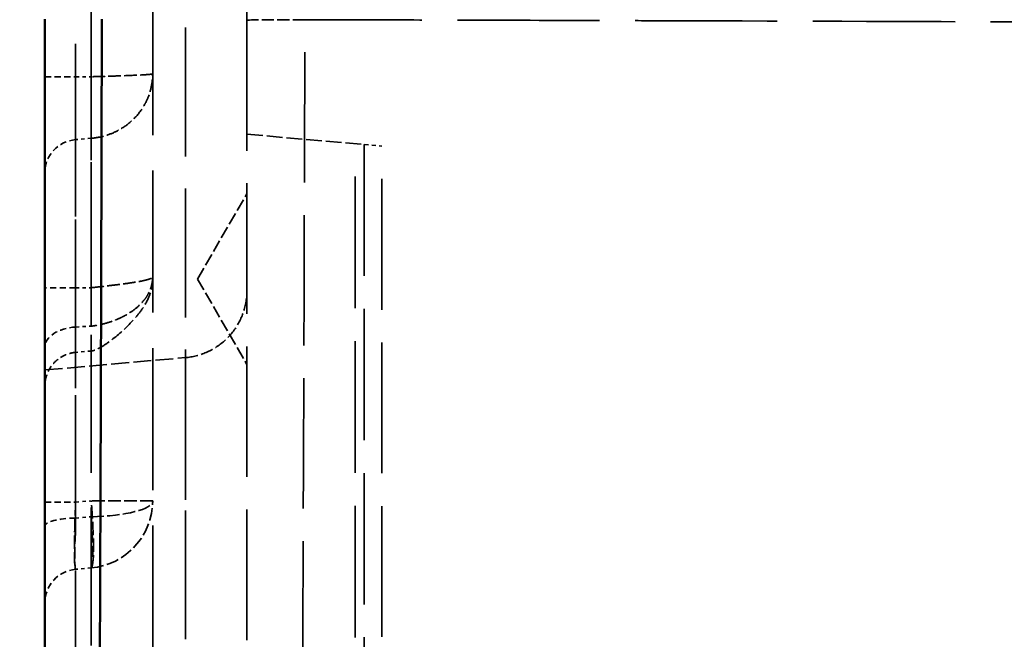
# Model space of a CAD drawing. Header units: millimetres. Extents: x 3367 to 6255, y 2001 to 4216.
# Tile 619 of 656: x 5366 to 5395, y 3896 to 3914. Entities that reach past the tile are written whole.
import ezdxf

# ---------------------------------------------------------------- set-up
doc = ezdxf.new("R2010")
doc.units = ezdxf.units.MM
doc.linetypes.add('DASHED', pattern=[0.2067, 0.1654, -0.0413])
for name, color, linetype, lineweight in [('AM_5', 3, 'Continuous', 25), ('Sichtbare Kanten(DIN)', 7, 'Continuous', 50), ('Sichtbare tangentiale Kanten(DIN)', 7, 'Continuous', 50), ('Verdeckte Kanten(DIN)', 7, 'DASHED', 35), ('Verdeckte tangentiale Kanten(DIN)', 7, 'DASHED', 35)]:
    doc.layers.add(name, color=color, linetype=linetype, lineweight=lineweight)
doc.styles.get("Standard").update_dxf_attribs({"font": 'ISOCP.SHX'})
doc.dimstyles.new('Standard$0', dxfattribs={"dimtxt": 0.18, "dimasz": 0.18, "dimexe": 0.18, "dimexo": 0.0625, "dimgap": 0.09, "dimtad": 0, "dimtih": 1, "dimtoh": 1, "dimdec": 4, "dimzin": 0, "dimdsep": 46, "dimtxsty": 'STANDARD', "dimcen": 0.09, "dimadec": 0, "dimazin": 0, "dimtfac": 1, "dimtdec": 4, "dimtofl": 0, "dimtmove": 0, "dimatfit": 3, "dimfxl": 1, "dimtolj": 1, "dimtzin": 0, "dimarcsym": 0})

# ---------------------------------------------------------------- blocks, each defined once
blk = doc.blocks.new('*D18')
at = {"layer": 'AM_5', "color": 0, "lineweight": -2, "transparency": 16777216}
for p, q in [((5366.55, 4095.878), (5343.015, 4095.878)), ((5343.195, 4094.078), (5343.195, 3447.6)), ((5343.195, 2774.028), (5343.195, 3420.506)), ((5366.55, 2772.228), (5343.015, 2772.228))]:
    blk.add_line(p, q, dxfattribs=at)
at = {"layer": 'AM_5', "color": 0, "transparency": 16777216}
for points in [[(5342.895, 4094.078), (5343.495, 4094.078), (5343.195, 4095.878)], [(5342.895, 2774.028), (5343.495, 2774.028), (5343.195, 2772.228)]]:
    blk.add_solid(points, dxfattribs=at)
at = {"layer": 'Defpoints', "color": 0, "transparency": 16777216}
for p in [(5366.612, 4095.878), (5343.195, 2772.228), (5366.612, 2772.228)]:
    blk.add_point(p, dxfattribs=at)
at = {"layer": 'AM_5', "color": 0, "transparency": 16777216, "insert": (5343.195, 3434.053), "char_height": 10, "attachment_point": 5, "rotation": 90}
blk.add_mtext('\\A1;132,5', dxfattribs=at)

msp = doc.modelspace()

# ---------------------------------------------------------------- linework, layer by layer
at = {"layer": 'Sichtbare Kanten(DIN)'}
msp.add_open_spline([(5366.61241, 3822.65187), (5366.61241, 3824.56115), (5366.61241, 3826.47042), (5366.61241, 3828.3797), (5366.61241, 3830.28897), (5366.61241, 3832.19824), (5366.61241, 3834.10751), (5366.61241, 3837.92606), (5366.61241, 3841.74459), (5366.61241, 3845.56313), (5366.61241, 3849.38166), (5366.61241, 3853.20019), (5366.61241, 3857.01873), (5366.61241, 3860.83725), (5366.61241, 3864.65578), (5366.61241, 3868.47431), (5366.61241, 3872.29284), (5366.61241, 3876.11137), (5366.61241, 3879.92989), (5366.61241, 3881.94853), (5366.61241, 3883.96718), (5366.61241, 3885.98582), (5366.61241, 3887.7857), (5366.61241, 3889.58559), (5366.61241, 3891.38548), (5366.61241, 3895.20401), (5366.61241, 3899.02254), (5366.61241, 3902.84107), (5366.61241, 3904.75034), (5366.61241, 3906.65961), (5366.61241, 3908.56888), (5366.61241, 3910.47815), (5366.61241, 3912.38744), (5366.61241, 3914.2967)], degree=3, knots=[0, 0, 0, 0, 5.72785417, 5.72785417, 5.72785417, 11.45571174, 11.45571174, 11.45571174, 22.91142418, 22.91142418, 22.91142418, 34.3670982, 34.3670982, 34.3670982, 45.82271463, 45.82271463, 45.82271463, 57.27832534, 57.27832534, 57.27832534, 63.33428533, 63.33428533, 63.33428533, 68.73398423, 68.73398423, 68.73398423, 80.18966934, 80.18966934, 80.18966934, 85.91749772, 85.91749772, 85.91749772, 91.64530574, 91.64530574, 91.64530574, 91.64530574], dxfattribs=at)
at = {"layer": 'Sichtbare tangentiale Kanten(DIN)'}
msp.add_open_spline([(5368.30196, 3914.29995), (5368.28468, 3904.86529), (5368.20657, 3884.87584), (5368.03013, 3854.32731), (5367.96246, 3833.21081), (5367.96246, 3822.65187)], degree=3, knots=[0.00000005, 0.00000005, 0.00000005, 0.00000005, 28.31102041, 59.97816308, 91.64530574, 91.64530574, 91.64530574, 91.64530574], dxfattribs=at)
at = {"layer": 'Verdeckte Kanten(DIN)', "ltscale": 25.506298}
msp.add_line((5369.81241, 2924.95889), (5369.81241, 4018.93043), dxfattribs=at)
at = {"layer": 'Verdeckte Kanten(DIN)', "ltscale": 2.841749}
msp.add_line((5372.61241, 3910.87794), (5376.09331, 3910.57341), dxfattribs=at)
at = {"layer": 'Verdeckte Kanten(DIN)', "ltscale": 0.739662}
msp.add_line((5376.09331, 3910.57341), (5376.61241, 3910.52799), dxfattribs=at)
at = {"layer": 'Verdeckte Kanten(DIN)', "ltscale": 23.512424}
msp.add_line((5376.61241, 3886.2279), (5376.61241, 3910.52799), dxfattribs=at)
at = {"layer": 'Verdeckte Kanten(DIN)', "ltscale": 2.237517}
for q in [(5372.61241, 3909.12145), (5372.61241, 3904.03446)]:
    msp.add_line((5371.14392, 3906.57796), q, dxfattribs=at)
at = {"layer": 'Verdeckte Kanten(DIN)', "ltscale": 0.352833}
msp.add_line((5367.98672, 3904.43998), (5367.52524, 3904.3996), dxfattribs=at)
at = {"layer": 'Verdeckte Kanten(DIN)', "ltscale": 3.192367}
msp.add_line((5366.61241, 3903.87798), (5370.78672, 3904.24318), dxfattribs=at)
at = {"layer": 'Verdeckte Kanten(DIN)', "ltscale": 0.354163}
msp.add_line((5367.98672, 3897.99822), (5367.52525, 3897.95785), dxfattribs=at)
at = {"layer": 'Verdeckte Kanten(DIN)', "ltscale": 2.260439}
msp.add_arc((5367.81241, 3899.99061), 2, 275, 0, dxfattribs=at)
at = {"layer": 'Verdeckte Kanten(DIN)', "ltscale": 1.13017}
msp.add_arc((5367.61241, 3896.96165), 1, 95, 180, dxfattribs=at)
at = {"layer": 'Verdeckte Kanten(DIN)', "ltscale": 6.893357}
msp.add_open_spline([(5372.61241, 3923.3139), (5372.61241, 3922.55996), (5372.61241, 3921.80596), (5372.61241, 3921.05199), (5372.61241, 3920.298), (5372.61241, 3919.54405), (5372.61241, 3918.79008), (5372.61241, 3918.0361), (5372.61241, 3917.28212), (5372.61241, 3916.52817), (5372.61241, 3915.77419), (5372.61241, 3915.02025), (5372.61241, 3914.26624)], degree=3, knots=[91.7494388, 91.7494388, 91.7494388, 91.7494388, 94.01133789, 94.01133789, 94.01133789, 96.27329835, 96.27329835, 96.27329835, 98.53531386, 98.53531386, 98.53531386, 100.79739949, 100.79739949, 100.79739949, 100.79739949], dxfattribs=at)
at = {"layer": 'Verdeckte Kanten(DIN)', "ltscale": 23.440966}
msp.add_open_spline([(5372.61241, 3914.26624), (5372.61241, 3912.2475), (5372.61241, 3910.2287), (5372.61241, 3908.20997), (5372.61241, 3906.19121), (5372.61241, 3904.17252), (5372.61241, 3902.15386), (5372.61241, 3900.13517), (5372.61241, 3898.1165), (5372.61241, 3896.09791), (5372.61241, 3894.07929), (5372.61241, 3892.06074), (5372.61241, 3890.04209)], degree=3, knots=[0.00003209, 0.00003209, 0.00003209, 0.00003209, 6.0564654, 6.0564654, 6.0564654, 12.11300565, 12.11300565, 12.11300565, 18.1696384, 18.1696384, 18.1696384, 24.22634898, 24.22634898, 24.22634898, 24.22634898], dxfattribs=at)
at = {"layer": 'Verdeckte Kanten(DIN)', "ltscale": 2.319889}
msp.add_open_spline([(5369.81241, 3906.64698), (5369.81241, 3906.55859), (5369.80731, 3906.46906), (5369.77682, 3906.26886), (5369.74518, 3906.15698), (5369.64458, 3905.91291), (5369.5657, 3905.77966), (5369.39945, 3905.54617), (5369.31222, 3905.44128), (5369.02896, 3905.13149), (5368.81735, 3904.93851), (5368.49917, 3904.69756), (5368.40702, 3904.63299), (5368.26103, 3904.54526), (5368.21007, 3904.51724), (5368.10313, 3904.46846), (5368.04615, 3904.4451), (5367.98672, 3904.4399)], degree=3, knots=[0, 0, 0, 0, 0.026517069, 0.026517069, 0.061747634, 0.061747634, 0.106882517, 0.106882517, 0.148072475, 0.148072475, 0.234830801, 0.234830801, 0.268563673, 0.268563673, 0.285942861, 0.285942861, 0.30383925, 0.30383925, 0.30383925, 0.30383925], dxfattribs=at)
at = {"layer": 'Verdeckte Kanten(DIN)', "ltscale": 2.260195}
msp.add_open_spline([(5370.78672, 3904.24318), (5370.99734, 3904.26161), (5371.20748, 3904.31475), (5371.59766, 3904.48197), (5371.78202, 3904.59939), (5372.09969, 3904.88172), (5372.237, 3905.05013), (5372.44972, 3905.41735), (5372.52727, 3905.621), (5372.5981, 3905.96237), (5372.61239, 3906.09944), (5372.61241, 3906.23539)], degree=3, knots=[0, 0, 0, 0, 0.063428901, 0.063428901, 0.12735201, 0.12735201, 0.190925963, 0.190925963, 0.254667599, 0.254667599, 0.295518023, 0.295518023, 0.295518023, 0.295518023], dxfattribs=at)
at = {"layer": 'Verdeckte Kanten(DIN)', "ltscale": 1.128249}
msp.add_open_spline([(5367.52525, 3904.39953), (5367.42005, 3904.39049), (5367.31508, 3904.36409), (5367.12025, 3904.28085), (5367.02823, 3904.2224), (5366.86951, 3904.08175), (5366.80084, 3903.99777), (5366.69435, 3903.81458), (5366.65548, 3903.71294), (5366.6268, 3903.57596), (5366.62153, 3903.54243), (5366.61435, 3903.47475), (5366.61248, 3903.44023), (5366.61241, 3903.4063)], degree=3, knots=[0, 0, 0, 0, 0.031674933, 0.031674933, 0.063558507, 0.063558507, 0.095295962, 0.095295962, 0.127126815, 0.127126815, 0.137282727, 0.137282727, 0.14754449, 0.14754449, 0.14754449, 0.14754449], dxfattribs=at)
at = {"layer": 'Verdeckte tangentiale Kanten(DIN)', "ltscale": 24.794287}
msp.add_line((5367.98672, 3839.32133), (5367.98672, 4018.6956), dxfattribs=at)
at = {"layer": 'Verdeckte tangentiale Kanten(DIN)', "ltscale": 25.227581}
msp.add_line((5367.52525, 4017.85299), (5367.52525, 3287.81725), dxfattribs=at)
at = {"layer": 'Verdeckte tangentiale Kanten(DIN)', "ltscale": 23.130375}
msp.add_line((5370.78672, 3895.87798), (5370.78672, 3931.73584), dxfattribs=at)
at = {"layer": 'Verdeckte tangentiale Kanten(DIN)', "ltscale": 1.13017}
for p, q in [((5366.61241, 3912.58558), (5367.52525, 3912.58558)), ((5367.52525, 3906.31966), (5366.61241, 3906.31966))]:
    msp.add_line(p, q, dxfattribs=at)
at = {"layer": 'Verdeckte tangentiale Kanten(DIN)', "ltscale": 0.352825}
for p, q in [((5367.52525, 3912.58558), (5367.98672, 3912.58558)), ((5367.98672, 3910.75748), (5367.52525, 3910.71822)), ((5367.52525, 3906.31966), (5367.98672, 3906.31966)), ((5367.52525, 3905.15262), (5367.98672, 3905.17716))]:
    msp.add_line(p, q, dxfattribs=at)
at = {"layer": 'Verdeckte tangentiale Kanten(DIN)', "ltscale": 23.645506}
msp.add_line((5375.82637, 3886.15913), (5375.82637, 3910.59676), dxfattribs=at)
at = {"layer": 'Verdeckte tangentiale Kanten(DIN)', "ltscale": 23.600311}
msp.add_line((5376.09331, 3910.57341), (5376.09331, 3886.18248), dxfattribs=at)
at = {"layer": 'Verdeckte tangentiale Kanten(DIN)', "ltscale": 0.354163}
msp.add_line((5367.52525, 3899.95024), (5367.98672, 3899.99061), dxfattribs=at)
at = {"layer": 'Verdeckte tangentiale Kanten(DIN)', "ltscale": 0.353509}
msp.add_line((5367.52524, 3899.47994), (5367.98676, 3899.51676), dxfattribs=at)
at = {"layer": 'Verdeckte tangentiale Kanten(DIN)', "ltscale": 2.178814}
msp.add_ellipse((5374.61241, 3914.26624), major_axis=(-2, 0), ratio=0.00704813, start_param=4.85321521, end_param=6.28317648, dxfattribs=at)
at = {"layer": 'Verdeckte tangentiale Kanten(DIN)', "ltscale": 1.13017}
for centre, ratio, start_param, end_param in [((5367.61241, 3909.7494), 0.97251693, 4.79965544, 6.28318531), ((5367.61241, 3909.7494), 0.97251693, 4.79965544, 6.28318531), ((5367.61241, 3904.54715), 0.60779009, 4.79965544, 6.28318531), ((5367.61241, 3899.95024), 0.00001, 6.28318473, 7.76671456)]:
    msp.add_ellipse(centre, major_axis=(-1, 0), ratio=ratio, start_param=start_param, end_param=end_param, dxfattribs=at)
at = {"layer": 'Verdeckte tangentiale Kanten(DIN)', "ltscale": 2.381838}
msp.add_ellipse((5367.81241, 3899.99061), major_axis=(0.17431, -1.99239), ratio=0.0868266, start_param=0.00000014, end_param=1.56320025, dxfattribs=at)
at = {"layer": 'Verdeckte tangentiale Kanten(DIN)', "ltscale": 2.260372}
msp.add_ellipse((5367.81241, 3899.99061), major_axis=(2, 0), ratio=0.23782703, start_param=4.79968714, end_param=6.28317284, dxfattribs=at)
at = {"layer": 'Verdeckte tangentiale Kanten(DIN)', "ltscale": 2.260439}
msp.add_ellipse((5367.81241, 3899.99061), major_axis=(2, 0), ratio=0.00001, start_param=6.27539074, end_param=7.76659746, dxfattribs=at)
at = {"layer": 'Verdeckte tangentiale Kanten(DIN)', "ltscale": 1.130163}
msp.add_ellipse((5367.61241, 3899.24479), major_axis=(-1, 0), ratio=0.23604527, start_param=4.79966375, end_param=6.28318531, dxfattribs=at)
at = {"layer": 'Verdeckte tangentiale Kanten(DIN)', "ltscale": 23.421543}
msp.add_open_spline([(5374.24465, 3890.07609), (5374.24646, 3890.48703), (5374.24825, 3890.89808), (5374.25003, 3891.30922), (5374.26652, 3895.13091), (5374.28156, 3898.96155), (5374.29517, 3902.78106), (5374.30884, 3906.61766), (5374.32106, 3910.44296), (5374.33189, 3914.28019)], degree=3, knots=[0.000002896, 0.000002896, 0.000002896, 0.000002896, 0.050940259, 0.050940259, 0.050940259, 0.524410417, 0.524410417, 0.524410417, 0.999999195, 0.999999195, 0.999999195, 0.999999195], dxfattribs=at)
at = {"layer": 'Verdeckte tangentiale Kanten(DIN)', "ltscale": 25.528959}
msp.add_open_spline([(5736.62137, 3912.21063), (5736.19795, 3912.21207), (5735.77451, 3912.21352), (5735.35057, 3912.21499), (5734.92633, 3912.21646), (5734.50158, 3912.21796), (5734.07643, 3912.21948), (5733.22637, 3912.22251), (5732.37462, 3912.22562), (5731.5213, 3912.22878), (5729.81557, 3912.2351), (5728.10361, 3912.24165), (5726.3867, 3912.24832), (5722.95485, 3912.26164), (5719.50339, 3912.27543), (5716.03788, 3912.28957), (5712.57276, 3912.3037), (5709.0936, 3912.31817), (5705.60047, 3912.33316), (5705.336, 3912.33429), (5705.07146, 3912.33543), (5704.80684, 3912.33657), (5701.5764, 3912.3505), (5698.33364, 3912.36449), (5695.07702, 3912.37919), (5694.61819, 3912.38126), (5694.15909, 3912.38335), (5693.69971, 3912.38545), (5690.63225, 3912.39949), (5687.55282, 3912.41416), (5684.46104, 3912.42933), (5680.90458, 3912.44677), (5677.33177, 3912.46488), (5673.74205, 3912.48344), (5672.77121, 3912.48846), (5671.79913, 3912.49352), (5670.82587, 3912.4986), (5668.199, 3912.51232), (5665.56285, 3912.52636), (5662.91806, 3912.54073), (5659.29423, 3912.56043), (5655.65418, 3912.58076), (5651.99901, 3912.60179), (5650.41329, 3912.61092), (5648.82472, 3912.62018), (5647.23335, 3912.62958), (5641.49131, 3912.6635), (5635.71386, 3912.69885), (5629.90683, 3912.73564), (5627.59861, 3912.75026), (5625.28572, 3912.76512), (5622.96834, 3912.78018), (5618.84971, 3912.80696), (5614.71696, 3912.83436), (5610.57126, 3912.86267), (5609.55253, 3912.86963), (5608.53303, 3912.87663), (5607.51275, 3912.88368), (5604.34566, 3912.90556), (5601.17115, 3912.92787), (5597.98941, 3912.95048), (5593.62339, 3912.98151), (5589.24382, 3913.01311), (5584.85126, 3913.0451), (5580.67525, 3913.07551), (5576.48751, 3913.10628), (5572.28896, 3913.13725), (5568.85171, 3913.16261), (5565.40717, 3913.18811), (5561.95563, 3913.21368), (5561.02871, 3913.22055), (5560.10128, 3913.22742), (5559.17337, 3913.2343), (5554.75417, 3913.26704), (5550.32375, 3913.29966), (5545.88336, 3913.33196), (5543.54768, 3913.34894), (5541.2092, 3913.36605), (5538.86821, 3913.38322), (5535.00798, 3913.41153), (5531.14091, 3913.44001), (5527.26815, 3913.46843), (5524.4587, 3913.48904), (5521.64627, 3913.50962), (5518.83113, 3913.53006), (5517.76715, 3913.53778), (5516.70278, 3913.54548), (5515.63807, 3913.55315), (5512.12597, 3913.57844), (5508.61003, 3913.60344), (5505.0907, 3913.6281), (5504.72104, 3913.63069), (5504.35135, 3913.63328), (5503.98162, 3913.63586), (5500.09158, 3913.66303), (5496.19754, 3913.68977), (5492.29919, 3913.71586), (5491.9377, 3913.71828), (5491.57616, 3913.7207), (5491.2146, 3913.72311), (5487.67373, 3913.7467), (5484.1293, 3913.76982), (5480.58062, 3913.79239), (5479.44877, 3913.79958), (5478.3165, 3913.80673), (5477.18379, 3913.81381), (5474.39858, 3913.83123), (5471.6107, 3913.84829), (5468.81978, 3913.86497), (5466.87248, 3913.87661), (5464.92369, 3913.88806), (5462.97333, 3913.89932), (5460.99017, 3913.91077), (5459.00538, 3913.92203), (5457.01907, 3913.93309), (5453.07942, 3913.95504), (5449.13379, 3913.97622), (5445.18164, 3913.99658), (5441.42753, 3914.01591), (5437.66753, 3914.03451), (5433.90327, 3914.05248), (5433.70354, 3914.05343), (5433.50379, 3914.05438), (5433.30402, 3914.05533), (5429.34154, 3914.07417), (5425.3715, 3914.09229), (5421.40038, 3914.1098), (5419.41807, 3914.11854), (5417.43549, 3914.12713), (5415.45265, 3914.13553), (5411.66013, 3914.15159), (5407.86668, 3914.16696), (5404.07246, 3914.18158), (5401.93293, 3914.18983), (5399.79371, 3914.19785), (5397.655, 3914.20562), (5393.71326, 3914.21996), (5389.77322, 3914.23346), (5385.83778, 3914.24604), (5385.30088, 3914.24775), (5384.76406, 3914.24945), (5384.22734, 3914.25113), (5382.80075, 3914.2556), (5381.37468, 3914.25995), (5379.94946, 3914.26418), (5378.96971, 3914.26708), (5377.99036, 3914.26993), (5377.01163, 3914.2727), (5376.11802, 3914.27524), (5375.22492, 3914.27772), (5374.33179, 3914.28019)], degree=3, knots=[0, 0, 0, 0, 0.003913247, 0.003913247, 0.003913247, 0.007829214, 0.007829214, 0.007829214, 0.015658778, 0.015658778, 0.015658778, 0.031309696, 0.031309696, 0.031309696, 0.062593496, 0.062593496, 0.062593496, 0.093873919, 0.093873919, 0.093873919, 0.09624216, 0.09624216, 0.09624216, 0.125152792, 0.125152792, 0.125152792, 0.129226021, 0.129226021, 0.129226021, 0.156424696, 0.156424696, 0.156424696, 0.187711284, 0.187711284, 0.187711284, 0.196172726, 0.196172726, 0.196172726, 0.219010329, 0.219010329, 0.219010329, 0.250301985, 0.250301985, 0.250301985, 0.263877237, 0.263877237, 0.263877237, 0.312860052, 0.312860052, 0.312860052, 0.332330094, 0.332330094, 0.332330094, 0.366933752, 0.366933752, 0.366933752, 0.37543696, 0.37543696, 0.37543696, 0.401832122, 0.401832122, 0.401832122, 0.438051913, 0.438051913, 0.438051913, 0.472485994, 0.472485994, 0.472485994, 0.500676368, 0.500676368, 0.500676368, 0.508246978, 0.508246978, 0.508246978, 0.544301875, 0.544301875, 0.544301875, 0.56326705, 0.56326705, 0.56326705, 0.594540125, 0.594540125, 0.594540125, 0.617226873, 0.617226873, 0.617226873, 0.625801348, 0.625801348, 0.625801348, 0.65408522, 0.65408522, 0.65408522, 0.657056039, 0.657056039, 0.657056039, 0.688312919, 0.688312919, 0.688312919, 0.691211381, 0.691211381, 0.691211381, 0.71959619, 0.71959619, 0.71959619, 0.728649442, 0.728649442, 0.728649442, 0.750910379, 0.750910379, 0.750910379, 0.766442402, 0.766442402, 0.766442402, 0.782235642, 0.782235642, 0.782235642, 0.813560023, 0.813560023, 0.813560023, 0.843314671, 0.843314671, 0.843314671, 0.844893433, 0.844893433, 0.844893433, 0.876208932, 0.876208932, 0.876208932, 0.891841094, 0.891841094, 0.891841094, 0.921740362, 0.921740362, 0.921740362, 0.938600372, 0.938600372, 0.938600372, 0.969674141, 0.969674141, 0.969674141, 0.973913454, 0.973913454, 0.973913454, 0.985181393, 0.985181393, 0.985181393, 0.992927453, 0.992927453, 0.992927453, 0.999999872, 0.999999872, 0.999999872, 0.999999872], dxfattribs=at)
at = {"layer": 'Verdeckte tangentiale Kanten(DIN)', "ltscale": 1.954018}
msp.add_open_spline([(5367.52525, 3910.71822), (5367.52525, 3910.73911), (5367.52525, 3910.7661), (5367.52526, 3910.79918), (5367.52526, 3910.80082), (5367.52526, 3910.80247), (5367.52526, 3910.80415), (5367.52528, 3910.87408), (5367.52528, 3910.97065), (5367.52525, 3911.08873), (5367.5252, 3911.26926), (5367.5252, 3911.49878), (5367.52525, 3911.75865), (5367.52525, 3911.7606), (5367.52525, 3911.76255), (5367.52525, 3911.76451), (5367.52528, 3911.93476), (5367.52528, 3912.11814), (5367.52526, 3912.30345), (5367.52526, 3912.3079), (5367.52526, 3912.31234), (5367.52526, 3912.31679), (5367.52525, 3912.40611), (5367.52525, 3912.49584), (5367.52525, 3912.58558)], degree=3, knots=[0, 0, 0, 0, 0.10583198, 0.10583198, 0.10583198, 0.11107995, 0.11107995, 0.11107995, 0.3307824, 0.3307824, 0.3307824, 0.66669475, 0.66669475, 0.66669475, 0.6692185, 0.6692185, 0.6692185, 0.88889825, 0.88889825, 0.88889825, 0.89416803, 0.89416803, 0.89416803, 1, 1, 1, 1], dxfattribs=at)
at = {"layer": 'Verdeckte tangentiale Kanten(DIN)', "ltscale": 1.91293}
for points in [[(5367.98672, 3910.75748), (5367.98672, 3910.77794), (5367.98672, 3910.80436), (5367.98673, 3910.83674), (5367.98673, 3910.83836), (5367.98673, 3910.83999), (5367.98673, 3910.84163), (5367.98674, 3910.91009), (5367.98675, 3911.00462), (5367.98672, 3911.1202), (5367.98667, 3911.29693), (5367.98667, 3911.52159), (5367.98672, 3911.77597), (5367.98672, 3911.7779), (5367.98672, 3911.77984), (5367.98672, 3911.78177), (5367.98675, 3911.94843), (5367.98674, 3912.12796), (5367.98673, 3912.30936), (5367.98673, 3912.31372), (5367.98673, 3912.31808), (5367.98673, 3912.32244), (5367.98672, 3912.40988), (5367.98672, 3912.49773), (5367.98672, 3912.58558)], [(5367.98672, 3912.58558), (5367.98672, 3912.49773), (5367.98672, 3912.40988), (5367.98673, 3912.32244), (5367.98673, 3912.31808), (5367.98673, 3912.31372), (5367.98673, 3912.30936), (5367.98674, 3912.12796), (5367.98675, 3911.94843), (5367.98672, 3911.78177), (5367.98667, 3911.52694), (5367.98667, 3911.3017), (5367.98672, 3911.12424), (5367.98672, 3911.12289), (5367.98672, 3911.12154), (5367.98672, 3911.1202), (5367.98675, 3911.00462), (5367.98674, 3910.91009), (5367.98673, 3910.84163), (5367.98673, 3910.83999), (5367.98673, 3910.83836), (5367.98673, 3910.83674), (5367.98672, 3910.80436), (5367.98672, 3910.77794), (5367.98672, 3910.75748)]]:
    msp.add_open_spline(points, degree=3, knots=[0, 0, 0, 0, 0.10583194, 0.10583194, 0.10583194, 0.11111111, 0.11111111, 0.11111111, 0.33078111, 0.33078111, 0.33078111, 0.66666667, 0.66666667, 0.66666667, 0.66921889, 0.66921889, 0.66921889, 0.88888889, 0.88888889, 0.88888889, 0.89416806, 0.89416806, 0.89416806, 1, 1, 1, 1], dxfattribs=at)
at = {"layer": 'Verdeckte tangentiale Kanten(DIN)', "ltscale": 2.261383}
msp.add_open_spline([(5369.81241, 3912.67419), (5369.81241, 3912.67094), (5369.80356, 3912.6677), (5369.78572, 3912.66442), (5369.75005, 3912.65788), (5369.67748, 3912.65124), (5369.57281, 3912.64466), (5369.4158, 3912.63477), (5369.18782, 3912.625), (5368.91142, 3912.61512), (5368.72716, 3912.60853), (5368.52102, 3912.6019), (5368.30878, 3912.59535), (5368.20266, 3912.59208), (5368.09508, 3912.58883), (5367.98672, 3912.58558)], degree=3, knots=[0.000000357, 0.000000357, 0.000000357, 0.000000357, 0.111111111, 0.111111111, 0.111111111, 0.333333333, 0.333333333, 0.333333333, 0.666666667, 0.666666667, 0.666666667, 0.888888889, 0.888888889, 0.888888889, 1, 1, 1, 1], dxfattribs=at)
at = {"layer": 'Verdeckte tangentiale Kanten(DIN)', "ltscale": 2.261236}
msp.add_open_spline([(5367.98672, 3910.75748), (5368.09508, 3910.76603), (5368.20263, 3910.78331), (5368.30873, 3910.8091), (5368.44176, 3910.84143), (5368.57264, 3910.88734), (5368.69698, 3910.94601), (5368.77099, 3910.98094), (5368.84268, 3911.02037), (5368.91141, 3911.06382), (5369.04959, 3911.15117), (5369.1758, 3911.25464), (5369.28696, 3911.37147), (5369.39812, 3911.48831), (5369.49425, 3911.61853), (5369.57279, 3911.75887), (5369.61187, 3911.82869), (5369.64656, 3911.901), (5369.67642, 3911.97516), (5369.7266, 3912.09976), (5369.76311, 3912.22956), (5369.78552, 3912.36023), (5369.80339, 3912.46444), (5369.81241, 3912.56932), (5369.81241, 3912.67419)], degree=3, knots=[0, 0, 0, 0, 0.11110773, 0.11110773, 0.11110773, 0.25041305, 0.25041305, 0.25041305, 0.3333232, 0.3333232, 0.3333232, 0.49998696, 0.49998696, 0.49998696, 0.66665466, 0.66665466, 0.66665466, 0.74956705, 0.74956705, 0.74956705, 0.88888489, 0.88888489, 0.88888489, 1, 1, 1, 1], dxfattribs=at)
at = {"layer": 'Verdeckte tangentiale Kanten(DIN)', "ltscale": 7.935001}
msp.add_open_spline([(5367.52525, 3905.15262), (5367.52525, 3905.83443), (5367.52525, 3907.10991), (5367.52525, 3908.71534), (5367.52525, 3909.95815), (5367.52525, 3910.51402), (5367.52525, 3910.71822)], degree=3, knots=[0, 0, 0, 0, 2.57600922, 5.15201845, 7.78335172, 10.41468498, 10.41468498, 10.41468498, 10.41468498], dxfattribs=at)
at = {"layer": 'Verdeckte tangentiale Kanten(DIN)', "ltscale": 12.759509}
msp.add_open_spline([(5367.52525, 3910.71822), (5367.52525, 3910.4428), (5367.52525, 3909.62317), (5367.52525, 3907.65328), (5367.52525, 3905.04888), (5367.52525, 3902.24138), (5367.52525, 3900.3057), (5367.52525, 3899.47991)], degree=3, knots=[0, 0, 0, 0, 3.54821943, 7.09643885, 10.64465828, 14.19287771, 16.74105599, 16.74105599, 16.74105599, 16.74105599], dxfattribs=at)
at = {"layer": 'Verdeckte tangentiale Kanten(DIN)', "ltscale": 7.955992}
msp.add_open_spline([(5367.98672, 3905.17716), (5367.98672, 3905.47688), (5367.98672, 3905.76811), (5367.98671, 3906.05043), (5367.98671, 3906.0568), (5367.98671, 3906.06316), (5367.98671, 3906.06952), (5367.9867, 3906.64315), (5367.9867, 3907.17973), (5367.98672, 3907.67043), (5367.98672, 3907.67293), (5367.98672, 3907.67543), (5367.98672, 3907.67793), (5367.98674, 3908.41703), (5367.98674, 3909.05236), (5367.98672, 3909.57055), (5367.98672, 3909.5723), (5367.98672, 3909.57406), (5367.98672, 3909.57581), (5367.9867, 3909.91899), (5367.9867, 3910.21027), (5367.98671, 3910.44541), (5367.98671, 3910.44801), (5367.98671, 3910.45061), (5367.98671, 3910.45321), (5367.98672, 3910.56816), (5367.98672, 3910.6696), (5367.98672, 3910.75748)], degree=3, knots=[0, 0, 0, 0, 0.10866116, 0.10866116, 0.10866116, 0.11111108, 0.11111108, 0.11111108, 0.33220601, 0.33220601, 0.33220601, 0.33333325, 0.33333325, 0.33333325, 0.66666645, 0.66666645, 0.66666645, 0.66779399, 0.66779399, 0.66779399, 0.88888882, 0.88888882, 0.88888882, 0.89133884, 0.89133884, 0.89133884, 1, 1, 1, 1], dxfattribs=at)
at = {"layer": 'Verdeckte tangentiale Kanten(DIN)', "ltscale": 2.272366}
msp.add_open_spline([(5369.81241, 3906.64698), (5369.81241, 3906.62514), (5369.81169, 3906.60314), (5369.81026, 3906.58127), (5369.80882, 3906.55934), (5369.80668, 3906.53754), (5369.80382, 3906.51577), (5369.79946, 3906.48261), (5369.79344, 3906.4495), (5369.78573, 3906.41642), (5369.78335, 3906.40623), (5369.78081, 3906.39605), (5369.77812, 3906.38588), (5369.75544, 3906.30037), (5369.72133, 3906.21572), (5369.67642, 3906.13391), (5369.64653, 3906.07945), (5369.61188, 3906.02624), (5369.57282, 3905.97472), (5369.55323, 3905.94888), (5369.53255, 3905.92349), (5369.51082, 3905.89855), (5369.44541, 3905.82352), (5369.37045, 3905.75265), (5369.28697, 3905.68666), (5369.20356, 3905.62073), (5369.11165, 3905.55966), (5369.01255, 3905.50423), (5368.97962, 3905.48581), (5368.94589, 3905.46801), (5368.91143, 3905.45086), (5368.84266, 3905.41663), (5368.771, 3905.38502), (5368.69699, 3905.35623), (5368.58591, 3905.31303), (5368.46954, 3905.2762), (5368.35109, 3905.2464), (5368.33703, 3905.24287), (5368.32294, 3905.23943), (5368.30883, 3905.23609), (5368.26294, 3905.22523), (5368.21681, 3905.21541), (5368.17045, 3905.20661), (5368.14003, 3905.20083), (5368.10951, 3905.19549), (5368.07887, 3905.19058), (5368.04823, 3905.18568), (5368.01747, 3905.1812), (5367.98672, 3905.17716)], degree=3, knots=[0, 0, 0, 0, 0.03147611, 0.03147611, 0.03147611, 0.06305402, 0.06305402, 0.06305402, 0.11116521, 0.11116521, 0.11116521, 0.1259813, 0.1259813, 0.1259813, 0.25055734, 0.25055734, 0.25055734, 0.33349563, 0.33349563, 0.33349563, 0.37508564, 0.37508564, 0.37508564, 0.50023384, 0.50023384, 0.50023384, 0.62525553, 0.62525553, 0.62525553, 0.66680369, 0.66680369, 0.66680369, 0.74972382, 0.74972382, 0.74972382, 0.87416739, 0.87416739, 0.87416739, 0.88893456, 0.88893456, 0.88893456, 0.93696568, 0.93696568, 0.93696568, 0.96848286, 0.96848286, 0.96848286, 1, 1, 1, 1], dxfattribs=at)
at = {"layer": 'Verdeckte tangentiale Kanten(DIN)', "ltscale": 2.274146}
msp.add_open_spline([(5367.98672, 3906.31966), (5368.04773, 3906.32642), (5368.11019, 3906.33337), (5368.17044, 3906.34012), (5368.21722, 3906.34537), (5368.26246, 3906.35047), (5368.30883, 3906.35575), (5368.32296, 3906.35736), (5368.33703, 3906.35897), (5368.35109, 3906.36058), (5368.46921, 3906.37411), (5368.58588, 3906.38783), (5368.69698, 3906.40149), (5368.77103, 3906.41059), (5368.8427, 3906.41968), (5368.91146, 3906.42877), (5368.94594, 3906.43332), (5368.97963, 3906.43786), (5369.01255, 3906.4424), (5369.11155, 3906.45606), (5369.2035, 3906.46969), (5369.28696, 3906.48332), (5369.37042, 3906.49695), (5369.4454, 3906.51058), (5369.51081, 3906.52424), (5369.53256, 3906.52878), (5369.55327, 3906.53332), (5369.57287, 3906.53787), (5369.61198, 3906.54696), (5369.64654, 3906.55605), (5369.67642, 3906.56515), (5369.72126, 3906.57881), (5369.75534, 3906.59252), (5369.77812, 3906.60607), (5369.78083, 3906.60768), (5369.78338, 3906.60928), (5369.78577, 3906.61089), (5369.79362, 3906.61617), (5369.7995, 3906.62128), (5369.80382, 3906.62653), (5369.80938, 3906.63328), (5369.81241, 3906.64022), (5369.81241, 3906.64698)], degree=3, knots=[0, 0, 0, 0, 0.06254948, 0.06254948, 0.06254948, 0.11111111, 0.11111111, 0.11111111, 0.12591789, 0.12591789, 0.12591789, 0.25038231, 0.25038231, 0.25038231, 0.33333333, 0.33333333, 0.33333333, 0.37492483, 0.37492483, 0.37492483, 0.50000691, 0.50000691, 0.50000691, 0.62507828, 0.62507828, 0.62507828, 0.66666667, 0.66666667, 0.66666667, 0.74962533, 0.74962533, 0.74962533, 0.87408686, 0.87408686, 0.87408686, 0.88888889, 0.88888889, 0.88888889, 0.93741498, 0.93741498, 0.93741498, 1, 1, 1, 1], dxfattribs=at)
at = {"layer": 'Verdeckte tangentiale Kanten(DIN)', "ltscale": 10.010851}
msp.add_open_spline([(5370.78672, 3895.87798), (5370.78672, 3896.08607), (5370.78672, 3896.29417), (5370.78672, 3896.50197), (5370.78672, 3896.83974), (5370.78672, 3897.17679), (5370.78672, 3897.50964), (5370.78672, 3897.58635), (5370.78672, 3897.66284), (5370.78672, 3897.73907), (5370.78672, 3898.19695), (5370.78672, 3898.6454), (5370.78672, 3899.07874), (5370.78672, 3899.22325), (5370.78672, 3899.36607), (5370.78672, 3899.507), (5370.78672, 3899.85925), (5370.78672, 3900.19975), (5370.78672, 3900.52496), (5370.78672, 3900.72007), (5370.78672, 3900.90968), (5370.78672, 3901.09313), (5370.78672, 3901.33776), (5370.78672, 3901.57145), (5370.78673, 3901.79268), (5370.78673, 3902.0139), (5370.78673, 3902.22266), (5370.78673, 3902.41775), (5370.78673, 3902.56405), (5370.78672, 3902.70271), (5370.78672, 3902.83313), (5370.78672, 3903.05056), (5370.78672, 3903.24509), (5370.78672, 3903.41473), (5370.78672, 3903.48262), (5370.78672, 3903.5465), (5370.78673, 3903.60629), (5370.78675, 3903.78554), (5370.7868, 3903.92805), (5370.7868, 3904.03251), (5370.7868, 3904.12538), (5370.78677, 3904.18812), (5370.78674, 3904.21956), (5370.78673, 3904.23527), (5370.78672, 3904.24318), (5370.78672, 3904.24318)], degree=3, knots=[0, 0, 0, 0, 0.04761018, 0.04761018, 0.04761018, 0.12499593, 0.12499593, 0.12499593, 0.14283054, 0.14283054, 0.14283054, 0.24995185, 0.24995185, 0.24995185, 0.28567346, 0.28567346, 0.28567346, 0.37495974, 0.37495974, 0.37495974, 0.42852665, 0.42852665, 0.42852665, 0.49995811, 0.49995811, 0.49995811, 0.571388, 0.571388, 0.571388, 0.62495432, 0.62495432, 0.62495432, 0.71425542, 0.71425542, 0.71425542, 0.74999098, 0.74999098, 0.74999098, 0.85712678, 0.85712678, 0.85712678, 0.95237559, 0.95237559, 0.95237559, 1, 1, 1, 1], dxfattribs=at)
at = {"layer": 'Verdeckte tangentiale Kanten(DIN)', "ltscale": 2.388947}
msp.add_open_spline([(5367.52525, 3899.95024), (5367.51023, 3899.60023), (5367.48827, 3898.90284), (5367.48827, 3898.14044), (5367.51023, 3897.95653), (5367.52525, 3897.95785)], degree=3, dxfattribs=at)
at = {"layer": 'Verdeckte tangentiale Kanten(DIN)', "ltscale": 2.02492}
msp.add_open_spline([(5367.52525, 3899.47994), (5367.51763, 3899.25971), (5367.50608, 3898.83751), (5367.49962, 3898.33961), (5367.50652, 3898.02693), (5367.51791, 3897.9572), (5367.52525, 3897.95784)], degree=3, knots=[0.00000053, 0.00000053, 0.00000053, 0.00000053, 0.67898409, 1.35796819, 2.00772546, 2.65748274, 2.65748274, 2.65748274, 2.65748274], dxfattribs=at)
at = {"layer": 'Verdeckte tangentiale Kanten(DIN)', "ltscale": 2.018385}
msp.add_open_spline([(5367.98678, 3899.51676), (5367.98863, 3899.49017), (5367.99047, 3899.46357), (5367.99225, 3899.43716), (5367.99403, 3899.41075), (5367.99575, 3899.38452), (5367.99742, 3899.35844), (5367.99997, 3899.31851), (5368.00241, 3899.27894), (5368.00472, 3899.23978), (5368.00543, 3899.2279), (5368.00612, 3899.21607), (5368.00679, 3899.20427), (5368.01259, 3899.10359), (5368.01753, 3899.00595), (5368.0215, 3898.91324), (5368.02414, 3898.85155), (5368.02635, 3898.79205), (5368.02812, 3898.73524), (5368.03169, 3898.62109), (5368.03349, 3898.51755), (5368.03349, 3898.42683), (5368.03349, 3898.33611), (5368.03167, 3898.25818), (5368.0281, 3898.19451), (5368.02633, 3898.16282), (5368.02411, 3898.13465), (5368.02146, 3898.11035), (5368.01749, 3898.07384), (5368.01255, 3898.04608), (5368.00675, 3898.02743), (5368.00607, 3898.02525), (5368.00538, 3898.02319), (5368.00467, 3898.02125), (5368.00236, 3898.01487), (5367.99992, 3898.00981), (5367.99736, 3898.00603), (5367.99569, 3898.00356), (5367.99397, 3898.00163), (5367.99219, 3898.00042), (5367.99041, 3897.99921), (5367.98856, 3897.99871), (5367.98672, 3897.99822)], degree=3, knots=[0, 0, 0, 0, 0.0314763, 0.0314763, 0.0314763, 0.06294478, 0.06294478, 0.06294478, 0.1111111, 0.1111111, 0.1111111, 0.12571385, 0.12571385, 0.12571385, 0.25037764, 0.25037764, 0.25037764, 0.33333329, 0.33333329, 0.33333329, 0.5, 0.5, 0.5, 0.66666663, 0.66666663, 0.66666663, 0.74962236, 0.74962236, 0.74962236, 0.87428615, 0.87428615, 0.87428615, 0.88888888, 0.88888888, 0.88888888, 0.93705521, 0.93705521, 0.93705521, 0.9685237, 0.9685237, 0.9685237, 1, 1, 1, 1], dxfattribs=at)

# ---------------------------------------------------------------- dimensions: what is measured, and where the dimension line sits
at = {"layer": 'AM_5'}
dim = msp.add_linear_dim(base=(5343.19532, 2772.22762), p1=(5366.61241, 4095.87798), p2=(5366.61241, 2772.22762), angle=90, text='132,5', dimstyle='Standard$0', override={"dimtxt": 10, "dimasz": 1.8, "dimtih": 0, "dimtoh": 0}, dxfattribs=at)
dim.commit()
dim.dimension.update_dxf_attribs({"geometry": '*D18', "text_midpoint": (5343.19532, 3434.0528), "dimtype": 160})

doc.saveas('drawing.dxf')
